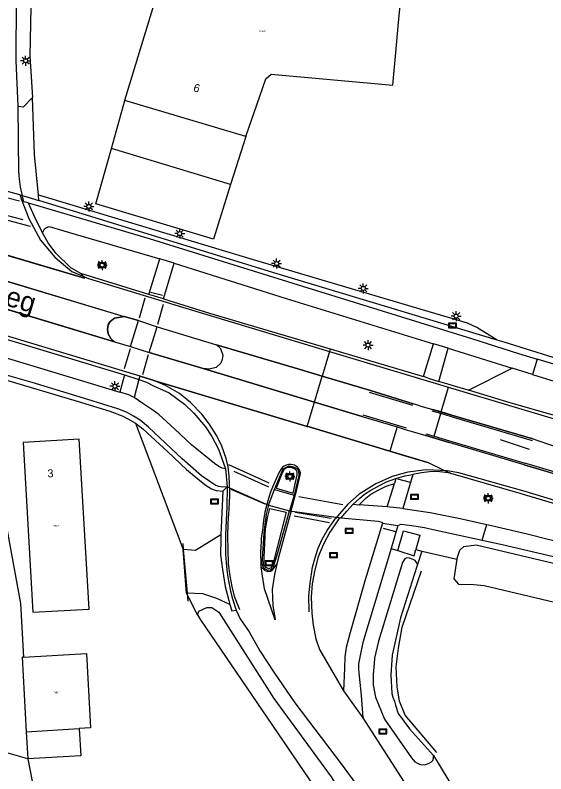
# Model space of a CAD drawing. Extents: x 125000 to 129004, y 397500 to 399008.
# Drawn here: x 125696.3 to 125762.5, y 397915.4 to 398010.1 of the extents above; entities that cross this region are included whole.
import ezdxf

# ---------------------------------------------------------------- set-up
doc = ezdxf.new("R2010")
doc.units = 0
for name, color, linetype in [('gg-afsc-lijn draadraster', 7, 'Continuous'), ('gg-afsc-muur', 7, 'Continuous'), ('gg-anno-huisnummerreeks BGT', 7, 'Continuous'), ('gg-anno-openbare ruimte label', 7, 'Continuous'), ('gg-bbg-luifel en loopbrug', 7, 'Continuous'), ('gt-symb-lichtmast', 7, 'Continuous'), ('gt-symb-straatnaambord', 7, 'Continuous'), ('gt-symb-verkeersbord', 7, 'Continuous'), ('gt-symb-wegwijzer', 7, 'Continuous'), ('gx-grn-maaiveld', 7, 'Continuous'), ('gx-knt-lijn weginrichtingselement', 7, 'Continuous'), ('kenmerkpunt-x pandkandidaat', 7, 'Continuous')]:
    doc.layers.add(name, color=color, linetype=linetype)

# ---------------------------------------------------------------- blocks, each defined once
blk = doc.blocks.new('gt0-VBORD')
at = {"layer": 'gt-symb-verkeersbord'}
blk.add_lwpolyline([(-0.5, 0.295), (-0.5, -0.295), (0.5, -0.295), (0.5, 0.295), (-0.5, 0.295)], dxfattribs=at)
blk.add_lwpolyline([(-0.417, -0.212), (0.417, -0.212), (0.417, 0.212), (-0.417, 0.212)], close=True, dxfattribs=at)
blk = doc.blocks.new('gt0-LMAST')
at = {"layer": 'gt-symb-lichtmast'}
for p, q in [((-0.182, 0.173), (-0.447, 0.438)), ((-0.005, 0.246), (-0.005, 0.621)), ((0.172, 0.173), (0.437, 0.438)), ((-0.255, -0.004), (-0.63, -0.004)), ((-0.182, -0.181), (-0.447, -0.446)), ((-0.005, -0.254), (-0.005, -0.629)), ((0.437, -0.446), (0.172, -0.181)), ((0.245, -0.004), (0.62, -0.004))]:
    blk.add_line(p, q, dxfattribs=at)
blk.add_circle((-0.005, -0.004), 0.25, dxfattribs=at)
blk = doc.blocks.new('gt0-WW')
at = {"layer": 'gt-symb-wegwijzer'}
blk.add_lwpolyline([(-0.5, 0.295), (-0.5, -0.295), (0.5, -0.295), (0.5, 0.295), (-0.5, 0.295)], dxfattribs=at)
blk.add_lwpolyline([(-0.418, -0.212), (0.417, -0.212), (0.417, 0.212), (-0.418, 0.212)], close=True, dxfattribs=at)
blk = doc.blocks.new('gt0-SBORD')
at = {"layer": 'gt-symb-straatnaambord'}
blk.add_lwpolyline([(-0.5, 0.295), (-0.5, -0.295), (0.5, -0.295), (0.5, 0.295), (-0.5, 0.295)], dxfattribs=at)
blk.add_lwpolyline([(-0.417, -0.212), (0.417, -0.212), (0.417, 0.212), (-0.417, 0.212)], close=True, dxfattribs=at)

msp = doc.modelspace()

# ---------------------------------------------------------------- linework, layer by layer
at = {"layer": 'gg-afsc-lijn draadraster'}
for points in [[(125717.222, 397944.127), (125717.284, 397943.402), (125717.715, 397938.391), (125717.838, 397936.95)], [(125748.946, 397918.062), (125744.979, 397922.715), (125744.274, 397924.446), (125743.972, 397926.25), (125743.852, 397928.735), (125744.146, 397931.079), (125744.619, 397933.69), (125747.003, 397940.716)]]:
    msp.add_lwpolyline(points, dxfattribs=at)
at = {"layer": 'gg-afsc-muur'}
msp.add_line((125717.674, 397937.94), (125717.284, 397943.402), dxfattribs=at)
at = {"layer": 'gg-bbg-luifel en loopbrug'}
for q in [(125704.293, 397921.038), (125697.867, 397917.264)]:
    msp.add_line((125697.68, 397920.632), q, dxfattribs=at)
msp.add_lwpolyline([(125704.293, 397921.038), (125704.503, 397917.631), (125697.867, 397917.264)], dxfattribs=at)
at = {"layer": 'gx-grn-maaiveld'}
for p, q in [((125708.304, 397993.444), (125709.994, 397999.432)), ((125725.1, 397994.97), (125709.994, 397999.432)), ((125696.746, 397990.368), (125696.681, 397998.758)), ((125723.193, 397988.972), (125708.304, 397993.444)), ((125699.253, 397986.954), (125699.192, 397987.627)), ((125712.957, 397975.245), (125714.331, 397979.671)), ((125716.143, 397979.141), (125714.331, 397979.671)), ((125714.813, 397974.673), (125716.143, 397979.141)), ((125712.957, 397975.245), (125704.493, 397977.857)), ((125708.711, 397969.326), (125683.166, 397976.98)), ((125714.813, 397974.673), (125712.957, 397975.245)), ((125688.043, 397971.816), (125709.921, 397965.204)), ((125685.567, 397970.24), (125709.341, 397963.049)), ((125747.284, 397964.979), (125748.532, 397969.054)), ((125750.351, 397968.513), (125748.532, 397969.054)), ((125735.63, 397968.433), (125747.284, 397964.979)), ((125749.187, 397964.361), (125750.351, 397968.513)), ((125750.351, 397968.513), (125758.321, 397966.009)), ((125761.47, 397967.157), (125760.88, 397965.218)), ((125772.885, 397963.692), (125761.47, 397967.157)), ((125752.872, 397963.27), (125758.321, 397966.009)), ((125760.88, 397965.218), (125758.321, 397966.009)), ((125709.921, 397965.204), (125709.341, 397963.049)), ((125709.921, 397965.204), (125711.737, 397964.63)), ((125711.737, 397964.63), (125711.131, 397962.357)), ((125733.64, 397961.785), (125734.617, 397965.049)), ((125734.617, 397965.049), (125740.637, 397963.235)), ((125747.857, 397964.793), (125747.284, 397964.979)), ((125747.857, 397964.793), (125749.187, 397964.361)), ((125752.272, 397963.448), (125749.187, 397964.361)), ((125760.88, 397965.218), (125770.432, 397962.256)), ((125752.872, 397963.27), (125752.272, 397963.448)), ((125732.735, 397958.763), (125733.64, 397961.785)), ((125733.64, 397961.785), (125739.615, 397959.982)), ((125711.301, 397959.156), (125717.284, 397943.402)), ((125722.53, 397953.476), (125722.741, 397951.221)), ((125749.575, 397953.434), (125750.634, 397952.93)), ((125743.798, 397952.24), (125743.651, 397951.645)), ((125745.925, 397952.762), (125744.681, 397948.524)), ((125722.741, 397951.221), (125722.236, 397950.656)), ((125722.741, 397951.221), (125727.905, 397948.92)), ((125742.75, 397948.726), (125743.651, 397951.645)), ((125727.905, 397948.92), (125728.672, 397950.889)), ((125728.672, 397950.889), (125731.14, 397950.164)), ((125731.14, 397950.164), (125730.548, 397948.234)), ((125727.905, 397948.92), (125730.548, 397948.234)), ((125730.548, 397948.234), (125736.992, 397947.329)), ((125738.503, 397949.063), (125739.217, 397948.968)), ((125742.75, 397948.726), (125739.217, 397948.968)), ((125744.681, 397948.524), (125742.75, 397948.726)), ((125742.161, 397946.664), (125744.05, 397946.399)), ((125744.05, 397946.399), (125743.233, 397943.501)), ((125754.594, 397944.554), (125755.187, 397946.504)), ((125743.233, 397943.501), (125744.056, 397943.269)), ((125717.674, 397937.94), (125717.284, 397943.402)), ((125746.3, 397943.374), (125747.071, 397943.196)), ((125747.071, 397943.196), (125746.507, 397941.516)), ((125719.062, 397935.244), (125717.674, 397937.94)), ((125737.28, 397925.76), (125739.707, 397922.371)), ((125697.867, 397917.264), (125681.759, 397921.713)), ((125748.505, 397917.676), (125751.406, 397912.935))]:
    msp.add_line(p, q, dxfattribs=at)
for points in [[(125696.681, 397998.758), (125696.407, 398004.446), (125696.475, 398012.174), (125696.636, 398014.992), (125698.949, 398017.285), (125700.522, 398018.096), (125701.699, 398017.827)], [(125725.1, 397994.97), (125726.836, 398000), (125727.583, 398002.164), (125728.252, 398002.747), (125743.45, 398001.375), (125743.899, 398006.355), (125744.113, 398008.73), (125744.388, 398011.783), (125735.532, 398012.608), (125735.566, 398014.858), (125726.676, 398015.294), (125726.363, 398014.956), (125720.43, 398016.695), (125715.635, 398018.16), (125714.314, 398013.811), (125710.119, 398000), (125709.95, 397999.445), (125709.994, 397999.432)], [(125698.274, 398013.171), (125698.122, 398004.979), (125698.471, 397999.837)], [(125696.681, 397998.758), (125697.328, 397998.669), (125698.471, 397999.837)], [(125699.192, 397987.627), (125698.709, 397992.716), (125698.471, 397999.837)], [(125725.1, 397994.97), (125724.789, 397994.039), (125723.193, 397988.972)], [(125723.193, 397988.972), (125721.058, 397982.129), (125706.352, 397986.528), (125708.304, 397993.444)], [(125697.178, 397987.572), (125696.916, 397987.643), (125696.852, 397987.66), (125686.995, 397990.329), (125686.973, 397990.334), (125686.621, 397990.43)], [(125697.92, 397986.661), (125697.387, 397986.816), (125697.178, 397987.572)], [(125697.178, 397987.572), (125697.76, 397987.414), (125699.253, 397986.954)], [(125756.465, 397969.528), (125753.931, 397971.119), (125752.761, 397971.656), (125726.033, 397979.537), (125699.669, 397987.49), (125699.192, 397987.627)], [(125704.493, 397977.857), (125704.93, 397977.257), (125690.472, 397981.549), (125678.369, 397985.242), (125676.146, 397986.408)], [(125697.92, 397986.661), (125698.807, 397984.648), (125699.68, 397982.912)], [(125697.92, 397986.661), (125699.058, 397986.317), (125713.017, 397982.207), (125732.158, 397976.252), (125753.279, 397969.731), (125759.117, 397967.871), (125761.47, 397967.157)], [(125756.465, 397969.528), (125743.634, 397973.387), (125728.565, 397977.919), (125699.253, 397986.954)], [(125699.68, 397982.912), (125699.943, 397983.415), (125700.193, 397983.58), (125700.547, 397983.721), (125703.799, 397982.779), (125714.331, 397979.671)], [(125704.493, 397977.857), (125703.247, 397978.549), (125701.363, 397980.392), (125700.414, 397981.664), (125699.68, 397982.912)], [(125684.069, 397980.236), (125692.922, 397977.587), (125709.878, 397972.479)], [(125716.143, 397979.141), (125730.109, 397974.71), (125748.532, 397969.054)], [(125714.813, 397974.673), (125720.557, 397972.901), (125735.63, 397968.433)], [(125708.711, 397969.326), (125708.217, 397969.721), (125707.886, 397970.308), (125707.808, 397970.847), (125707.91, 397971.455), (125708.137, 397971.845), (125708.698, 397972.267), (125709.878, 397972.479)], [(125709.878, 397972.479), (125711.667, 397971.963), (125714.018, 397971.192), (125721.437, 397968.941), (125731.854, 397965.881), (125734.617, 397965.049)], [(125708.711, 397969.326), (125710.691, 397968.713), (125713.035, 397967.997), (125719.774, 397965.97), (125733.64, 397961.785)], [(125771.027, 397965.004), (125757.333, 397969.267), (125756.465, 397969.528)], [(125735.63, 397968.433), (125735.535, 397968.117), (125734.617, 397965.049)], [(125722.741, 397951.221), (125722.177, 397951.177), (125721.699, 397951.259), (125721.334, 397951.386), (125720.591, 397951.879), (125719.54, 397952.582), (125717.149, 397954.707), (125715.06, 397956.645), (125712.953, 397958.68), (125711.897, 397959.541), (125711.075, 397960.033), (125710.178, 397960.515), (125709.127, 397960.967), (125705.38, 397962.135), (125698.41, 397964.219), (125694.293, 397965.421)], [(125694.292, 397964.787), (125695.066, 397964.56), (125704.044, 397961.925), (125708.09, 397960.654), (125709.659, 397960.069), (125710.374, 397959.69), (125711.301, 397959.156)], [(125711.737, 397964.63), (125711.89, 397965.023), (125713.084, 397964.661), (125713.719, 397964.429), (125732.735, 397958.763)], [(125711.737, 397964.63), (125712.688, 397964.26), (125713.548, 397963.839), (125715.519, 397962.946), (125717.425, 397961.532), (125718.612, 397960.403), (125720.035, 397958.693), (125720.823, 397957.493), (125721.695, 397955.935), (125722.1, 397954.761), (125722.53, 397953.476)], [(125711.131, 397962.357), (125710.466, 397962.682), (125709.341, 397963.049)], [(125746.824, 397961.326), (125746, 397961.559), (125740.637, 397963.235)], [(125773.003, 397957.447), (125758.211, 397961.65), (125752.872, 397963.27)], [(125722.53, 397953.476), (125722.146, 397953.56), (125721.73, 397953.74), (125721.196, 397954.126), (125718.319, 397956.465), (125716.224, 397958.405), (125714.22, 397960.245), (125713.364, 397960.862), (125712.207, 397961.629), (125711.131, 397962.357)], [(125746.824, 397961.326), (125748.377, 397960.886), (125751.346, 397960.011)], [(125739.615, 397959.982), (125743.964, 397958.685), (125744.991, 397958.379), (125745.869, 397958.117)], [(125751.346, 397960.011), (125760.918, 397957.19), (125763.615, 397956.3), (125776.254, 397952.464), (125792.288, 397947.711), (125794.583, 397946.987), (125794.509, 397946.661)], [(125694.288, 397959.545), (125694.398, 397954.168), (125694.828, 397948.26), (125696.943, 397936.65), (125697.334, 397929.958)], [(125711.301, 397959.156), (125712.218, 397958.452), (125715.359, 397955.582), (125717.677, 397953.377), (125719.346, 397951.994), (125720.146, 397951.369), (125720.803, 397950.979), (125721.143, 397950.826), (125721.419, 397950.74), (125722.236, 397950.656)], [(125732.735, 397958.763), (125733.004, 397958.683), (125743.078, 397955.667), (125744.97, 397955.1)], [(125745.869, 397958.117), (125747.552, 397957.614), (125750.467, 397956.746)], [(125697.27, 397956.76), (125698.5, 397935.555), (125705.52, 397935.955), (125704.29, 397957.16), (125697.27, 397956.76)], [(125792.324, 397945.131), (125792.198, 397944.367), (125784.842, 397946.535), (125772.515, 397950.177), (125759.858, 397953.947), (125750.467, 397956.746)], [(125744.97, 397955.1), (125747.944, 397954.209), (125749.575, 397953.434)], [(125728.672, 397950.889), (125729.765, 397953.44), (125730.46, 397953.845), (125730.885, 397953.759), (125731.397, 397953.528), (125731.607, 397953.276), (125731.651, 397953.065), (125731.687, 397952.888), (125731.711, 397952.606), (125731.14, 397950.164)], [(125731.508, 397952.722), (125731.484, 397953.027), (125731.357, 397953.303), (125731.17, 397953.463), (125730.883, 397953.565), (125730.631, 397953.629), (125730.319, 397953.613), (125730.108, 397953.537), (125729.926, 397953.406), (125729.835, 397953.324), (125729.775, 397953.241), (125729.679, 397953.023), (125728.872, 397951.044), (125730.988, 397950.405), (125731.508, 397952.722)], [(125750.634, 397952.93), (125749.324, 397953.077), (125748.34, 397953.108), (125747.025, 397952.966), (125745.925, 397952.762)], [(125750.634, 397952.93), (125759.307, 397950.408), (125768.485, 397947.677), (125776.783, 397945.11), (125777.761, 397944.832), (125786.809, 397942.086), (125796.393, 397939.264), (125806.234, 397936.337), (125813.531, 397934.061)], [(125738.503, 397949.063), (125739.267, 397949.758), (125739.895, 397950.284), (125740.688, 397950.778), (125741.76, 397951.382), (125742.658, 397951.82), (125743.798, 397952.24)], [(125743.798, 397952.24), (125744.957, 397952.593), (125745.925, 397952.762)], [(125722.741, 397951.221), (125722.72, 397948.709), (125722.549, 397945.232), (125722.541, 397943.831), (125722.55, 397942.759), (125722.617, 397941.77), (125722.704, 397940.854), (125722.836, 397939.919), (125722.993, 397939.05), (125723.161, 397938.183), (125723.437, 397937.245), (125723.896, 397935.827)], [(125739.217, 397948.968), (125740.068, 397949.778), (125740.703, 397950.3), (125741.7, 397950.847), (125742.621, 397951.28), (125743.651, 397951.645)], [(125722.236, 397950.656), (125722.061, 397947.096), (125721.985, 397945.214)], [(125727.905, 397948.92), (125727.623, 397947.758), (125727.443, 397946.526), (125727.317, 397945.419), (125727.086, 397941.618), (125727.271, 397941.186), (125727.514, 397940.962), (125727.819, 397940.827), (125728.157, 397940.83), (125728.482, 397941.107), (125729.039, 397942.857), (125730.548, 397948.234)], [(125728.488, 397941.681), (125728.243, 397941.1), (125727.973, 397940.991), (125727.613, 397941.129), (125727.324, 397941.459), (125727.558, 397945.947), (125727.833, 397947.489), (125728.065, 397948.523), (125730.116, 397948.033), (125728.488, 397941.681)], [(125736.992, 397947.329), (125737.714, 397948.175), (125738.503, 397949.063)], [(125744.681, 397948.524), (125748.084, 397947.996), (125751.841, 397947.266), (125755.187, 397946.504)], [(125736.992, 397947.329), (125736.852, 397947.289), (125736.677, 397947.193), (125736.536, 397946.958), (125735.593, 397945.544), (125734.772, 397944.046), (125734.133, 397942.476), (125733.695, 397940.833), (125733.39, 397939.097), (125733.254, 397937.486), (125733.335, 397935.422), (125733.504, 397933.953), (125733.813, 397932.221), (125734.302, 397930.917), (125737.28, 397925.76)], [(125736.992, 397947.329), (125741.589, 397946.925), (125742.119, 397946.804), (125742.161, 397946.664)], [(125742.161, 397946.664), (125739.971, 397939.608), (125738.112, 397933.013), (125737.602, 397931.155), (125737.453, 397929.968), (125737.407, 397928.584), (125737.28, 397925.76)], [(125744.05, 397946.399), (125744.496, 397946.547), (125745.093, 397946.484), (125745.829, 397946.394), (125747.377, 397946.14), (125748.863, 397945.805), (125754.594, 397944.554)], [(125755.187, 397946.504), (125755.764, 397946.373), (125760.045, 397945.396), (125762.82, 397944.693), (125765.608, 397944.066), (125768.151, 397943.48), (125771.387, 397942.754), (125776.956, 397941.6), (125782.441, 397940.385), (125784.022, 397940.015), (125786.825, 397939.358), (125790.044, 397938.54), (125794.504, 397937.206), (125802.418, 397935.021), (125811.151, 397932.43), (125819.661, 397929.911), (125828.298, 397927.457), (125835.545, 397925.328), (125837.328, 397924.804)], [(125744.056, 397943.269), (125744.756, 397945.7), (125746.796, 397945.156), (125746.3, 397943.374)], [(125721.985, 397945.214), (125718.82, 397943.256), (125717.284, 397943.402)], [(125721.985, 397945.214), (125721.963, 397944.668), (125721.944, 397942.729), (125722.179, 397940.891), (125722.517, 397938.758), (125722.956, 397937.033), (125723.102, 397936.528)], [(125754.594, 397944.554), (125757.091, 397944.01), (125764.736, 397942.233), (125768.43, 397941.396)], [(125743.233, 397943.501), (125741.02, 397936.182), (125739.689, 397931.786), (125739.3, 397929.945), (125739.149, 397929.13), (125739.173, 397928.412), (125739.496, 397925.158), (125739.707, 397922.371)], [(125751.42, 397942.193), (125751.79, 397943.317), (125752.286, 397943.779), (125753.851, 397943.972), (125768.256, 397940.543)], [(125744.056, 397943.269), (125746.086, 397942.605), (125746.3, 397943.374)], [(125747.071, 397943.196), (125747.289, 397943.145), (125751.42, 397942.193)], [(125746.507, 397941.516), (125746.379, 397941.77), (125746.243, 397941.993), (125745.997, 397942.156), (125745.525, 397942.316), (125745.209, 397942.349), (125744.932, 397942.228), (125744.667, 397941.744), (125741.672, 397931.953), (125741.172, 397929.817), (125741.12, 397929.152), (125741.001, 397927.797), (125740.996, 397926.49), (125741.262, 397924.959), (125742.4, 397922.208), (125745.765, 397917.386), (125746.179, 397916.882), (125746.751, 397916.576), (125747.103, 397916.491), (125747.508, 397916.534), (125747.978, 397916.716), (125748.264, 397916.868), (125748.437, 397917.035), (125748.521, 397917.353), (125748.505, 397917.676)], [(125751.42, 397942.193), (125751.063, 397939.731), (125751.658, 397939.038), (125753.534, 397939.017), (125754.856, 397938.876), (125789.969, 397930.558), (125793.262, 397929.919)], [(125746.507, 397941.516), (125746.437, 397941.244), (125744.378, 397934.837), (125743.337, 397930.174), (125743.182, 397927.72), (125743.321, 397925.416), (125743.441, 397924.963), (125743.631, 397924.432), (125743.778, 397923.956), (125744.116, 397922.924), (125745.518, 397921), (125748.505, 397917.676)], [(125723.102, 397936.528), (125721.459, 397937.276), (125719.729, 397937.845), (125717.674, 397937.94)], [(125719.062, 397935.244), (125719.214, 397935.699), (125720.206, 397936.152), (125720.859, 397936.129), (125721.722, 397935.574), (125728.584, 397924.794), (125735.737, 397915.019), (125737.37, 397912.301), (125737.235, 397911.709), (125736.727, 397911.385), (125735.968, 397911.429), (125734.81, 397911.99)], [(125723.102, 397936.528), (125723.328, 397935.748), (125723.896, 397935.827)], [(125719.062, 397935.244), (125719.412, 397934.625), (125734.81, 397911.99)], [(125723.896, 397935.827), (125724.383, 397934.727), (125725.501, 397933.111), (125726.85, 397930.751), (125728.682, 397927.939), (125731.226, 397924.245), (125736.993, 397916.619), (125743.26, 397908.046), (125750.436, 397898.274), (125752.158, 397895.871)], [(125697.334, 397929.958), (125705.188, 397930.394), (125705.702, 397921.125), (125704.293, 397921.038)], [(125697.334, 397929.958), (125697.164, 397929.949), (125697.68, 397920.632)], [(125739.707, 397922.371), (125752.109, 397903.068), (125762.966, 397888.204), (125776.87, 397869.566)], [(125697.867, 397917.264), (125701.281, 397899.612), (125701.938, 397896.207)]]:
    msp.add_lwpolyline(points, dxfattribs=at)
msp.add_arc((125707.039, 397990.527), 10.294, 180.88494, 196.68129, dxfattribs=at)
at = {"layer": 'gx-knt-lijn weginrichtingselement'}
for p, q in [((125686.669, 397989.572), (125696.829, 397986.901)), ((125697.282, 397984.539), (125684.251, 397988.016)), ((125691.804, 397985.433), (125698.157, 397983.769)), ((125690.472, 397981.549), (125704.93, 397977.257)), ((125692.922, 397977.587), (125709.878, 397972.479)), ((125683.166, 397976.98), (125708.711, 397969.326)), ((125712.473, 397974.755), (125711.753, 397972.254)), ((125714.69, 397975.087), (125713.183, 397975.492)), ((125714.086, 397971.501), (125714.824, 397974.026)), ((125708.698, 397972.267), (125708.137, 397971.845)), ((125709.878, 397972.479), (125708.698, 397972.267)), ((125711.667, 397971.963), (125709.878, 397972.479)), ((125710.691, 397968.713), (125711.667, 397971.963)), ((125707.91, 397971.455), (125707.808, 397970.847)), ((125708.137, 397971.845), (125707.91, 397971.455)), ((125713.035, 397967.997), (125714.018, 397971.192)), ((125714.018, 397971.192), (125721.437, 397968.941)), ((125707.808, 397970.847), (125707.886, 397970.308)), ((125707.886, 397970.308), (125708.217, 397969.721)), ((125708.217, 397969.721), (125708.711, 397969.326)), ((125708.711, 397969.326), (125710.691, 397968.713)), ((125710.627, 397968.434), (125709.893, 397965.95)), ((125731.854, 397965.881), (125721.437, 397968.941)), ((125712.232, 397965.219), (125712.951, 397967.714)), ((125719.774, 397965.97), (125713.035, 397967.997)), ((125713.084, 397964.661), (125711.89, 397965.023)), ((125713.719, 397964.429), (125713.084, 397964.661)), ((125749.475, 397960.563), (125750.407, 397963.635)), ((125745.932, 397961.349), (125740.547, 397963.009)), ((125740.637, 397963.235), (125746, 397961.559)), ((125749.417, 397960.355), (125748.34, 397960.675)), ((125749.475, 397960.563), (125748.377, 397960.886)), ((125749.417, 397960.355), (125749.475, 397960.563)), ((125739.615, 397959.982), (125743.964, 397958.685)), ((125739.679, 397960.21), (125745.096, 397958.59)), ((125748.616, 397957.52), (125749.417, 397960.355)), ((125743.078, 397955.667), (125733.004, 397958.683)), ((125743.964, 397958.685), (125743.078, 397955.667)), ((125743.964, 397958.685), (125744.991, 397958.379)), ((125747.576, 397957.832), (125748.616, 397957.52)), ((125760.518, 397955.875), (125756.869, 397957.067)), ((125747.944, 397954.209), (125743.078, 397955.667)), ((125727.982, 397951.66), (125722.96, 397953.943)), ((125759.858, 397953.947), (125772.515, 397950.177)), ((125723.587, 397953.184), (125727.924, 397951.212)), ((125744.022, 397952.219), (125745.604, 397951.801)), ((125727.485, 397949.053), (125723.275, 397950.898)), ((125731.711, 397950.003), (125737.197, 397949.018)), ((125731.135, 397947.594), (125735.529, 397946.778)), ((125735.734, 397947.266), (125731.262, 397948.02)), ((125742.224, 397946.03), (125743.784, 397945.655)), ((125726.991, 397941.202), (125726.963, 397943.389))]:
    msp.add_line(p, q, dxfattribs=at)
for points in [[(125696.916, 397987.643), (125697.032, 397987.185), (125698.014, 397984.717), (125699.456, 397982.011), (125701.248, 397979.873), (125703.369, 397978.087), (125705.424, 397977.218), (125717.591, 397973.518), (125731.974, 397969.186), (125735.535, 397968.117), (125752.18, 397963.12), (125752.183, 397963.119), (125768.864, 397958.11), (125777.147, 397955.869), (125786.532, 397953.34), (125794.729, 397951.221), (125806.76, 397948.3), (125816.913, 397945.964)], [(125711.89, 397965.023), (125693.384, 397970.624), (125667.993, 397978.249), (125660.9, 397980.385)], [(125721.437, 397968.941), (125721.916, 397968.477), (125722.209, 397967.646), (125722.14, 397967.097), (125721.952, 397966.668), (125721.393, 397966.124), (125720.519, 397965.897), (125719.774, 397965.97)], [(125739.615, 397959.982), (125733.64, 397961.785), (125719.774, 397965.97)], [(125740.637, 397963.235), (125734.617, 397965.049), (125731.854, 397965.881)], [(125733.004, 397958.683), (125732.735, 397958.763), (125713.719, 397964.429)], [(125723.053, 397951.087), (125723.058, 397951.569), (125723.011, 397952.543), (125722.888, 397953.713), (125722.648, 397954.764), (125722.094, 397956.302), (125721.447, 397957.584), (125720.495, 397959.091), (125719.601, 397960.267), (125718.199, 397961.736), (125716.822, 397962.853), (125715.073, 397963.852), (125713.719, 397964.429)], [(125760.918, 397957.19), (125751.346, 397960.011), (125749.475, 397960.563)], [(125760.867, 397956.953), (125751.289, 397959.799), (125749.417, 397960.355)], [(125759.858, 397953.947), (125750.467, 397956.746), (125747.552, 397957.614)], [(125748.616, 397957.52), (125750.523, 397956.956), (125759.925, 397954.176)], [(125730.737, 397948.207), (125731.444, 397950.871), (125731.88, 397952.663), (125731.897, 397952.978), (125731.736, 397953.358), (125731.523, 397953.649), (125731.152, 397953.898), (125730.738, 397953.996), (125730.421, 397954), (125730.118, 397953.932), (125729.86, 397953.806), (125729.665, 397953.666), (125729.47, 397953.392), (125729.267, 397953.05), (125728.866, 397952.196), (125728.552, 397951.468), (125728.212, 397950.663), (125728.039, 397950.182), (125727.845, 397949.478), (125727.707, 397949.008)], [(125794.583, 397946.987), (125791.597, 397947.307), (125780.944, 397948.279), (125779.758, 397948.38), (125778.484, 397948.696), (125772.57, 397950.408), (125759.925, 397954.176)], [(125750.238, 397953.216), (125747.6, 397953.349), (125745.3, 397953.033), (125743.37, 397952.503), (125741.3, 397951.578), (125739.236, 397950.278), (125737.839, 397949.067), (125736.266, 397947.26)], [(125813.693, 397934.633), (125813.019, 397934.832), (125794.09, 397940.336), (125776.142, 397945.728), (125759.951, 397950.619), (125751.672, 397952.955), (125750.238, 397953.216)], [(125723.053, 397951.087), (125723.044, 397950.117), (125722.965, 397948.441), (125722.827, 397946.677), (125722.805, 397944.978), (125722.835, 397943.368), (125722.877, 397941.601), (125723.1, 397940.102), (125723.347, 397938.757), (125723.626, 397937.549), (125724.302, 397935.877)], [(125727.707, 397949.008), (125727.48, 397948.066), (125727.291, 397946.989), (125727.153, 397945.842), (125727.013, 397944.814), (125726.963, 397943.389)], [(125730.737, 397948.207), (125729.074, 397942.084), (125728.95, 397941.563)], [(125732.983, 397935.593), (125732.957, 397937.592), (125733.102, 397939.188), (125733.43, 397941.166), (125733.787, 397942.522), (125734.121, 397943.542), (125734.632, 397944.665), (125735.253, 397945.744), (125736.266, 397947.26)], [(125726.991, 397941.202), (125727.414, 397940.801), (125727.79, 397940.635), (125728.203, 397940.689), (125728.391, 397940.775), (125728.95, 397941.563)], [(125728.95, 397941.563), (125728.646, 397940.268), (125728.369, 397938.402), (125728.446, 397936.397), (125728.736, 397934.623), (125727.422, 397938.474), (125726.991, 397941.202)]]:
    msp.add_lwpolyline(points, dxfattribs=at)

# ---------------------------------------------------------------- block references
at = {"layer": 'gt-symb-lichtmast'}
for p in [(125697.593, 398004.415), (125705.492, 397986.225), (125716.833, 397982.833), (125707.152, 397978.903), (125728.93, 397979.088), (125739.755, 397975.994), (125751.349, 397972.524), (125740.349, 397968.905), (125708.742, 397963.775), (125730.599, 397952.519), (125755.348, 397949.78)]:
    msp.add_blockref('gt0-LMAST', p, dxfattribs=at)
at = {"layer": 'gt-symb-straatnaambord'}
msp.add_blockref('gt0-SBORD', (125730.599, 397952.519), dxfattribs=at)
at = {"layer": 'gt-symb-verkeersbord'}
for p in [(125750.888, 397971.363), (125730.599, 397952.519), (125746.132, 397949.965), (125721.195, 397949.379), (125755.348, 397949.78), (125738.004, 397945.731), (125736.04, 397942.689), (125727.998, 397941.674), (125742.206, 397920.648)]:
    msp.add_blockref('gt0-VBORD', p, dxfattribs=at)
at = {"layer": 'gt-symb-wegwijzer'}
msp.add_blockref('gt0-WW', (125707.152, 397978.903), dxfattribs=at)

# ---------------------------------------------------------------- texts
at = {"layer": 'gg-anno-huisnummerreeks BGT'}
for s, rotation, p in [('6', 343.6, (125718.463, 398000.631)), ('3', 3.3, (125700.35, 397952.378))]:
    msp.add_text(s, height=1, rotation=rotation, dxfattribs=at).set_placement(p)
at = {"layer": 'gg-anno-openbare ruimte label'}
msp.add_text('Rijksweg', height=2.5, rotation=343.3, dxfattribs=at).set_placement((125685.636, 397976.703))
at = {"layer": 'kenmerkpunt-x pandkandidaat'}
for p in [(125726.798, 398008.018), (125701.024, 397946.258), (125701.062, 397925.424)]:
    msp.add_text('PNDK', height=0.2, dxfattribs=at).set_placement(p)

doc.saveas('drawing.dxf')
